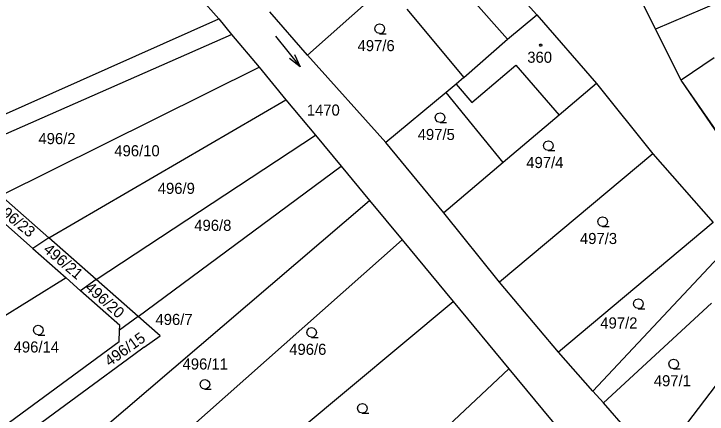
# Model space of a CAD drawing. Extents: x -580630 to -576196, y -1189024 to -1183567.
# Drawn here: x -578939.4 to -578833.2, y -1185583.4 to -1185522.1 of the extents above; entities that cross this region are included whole.
import ezdxf

# ---------------------------------------------------------------- set-up
doc = ezdxf.new("R2010")
doc.units = 0
for name, color, linetype in [('Vrstva 1', 7, 'Continuous'), ('Vrstva 18', 7, 'Continuous'), ('Vrstva 19', 7, 'Continuous'), ('Vrstva 25', 7, 'Continuous'), ('Vrstva 4', 7, 'Continuous'), ('Vrstva 6', 7, 'Continuous')]:
    doc.layers.add(name, color=color, linetype=linetype)

msp = doc.modelspace()

# ---------------------------------------------------------------- linework, layer by layer
at = {"layer": 'Vrstva 1'}
for p, q in [((-578907.99, -1185522.8), (-578943.66, -1185482.48)), ((-578859.28, -1185522.2), (-578871.83, -1185508.28)), ((-578841.07, -1185524.4), (-578847.97, -1185510.61)), ((-578882.32, -1185517.61), (-578894.42, -1185528.38)), ((-578831.47, -1185520.31), (-578841.07, -1185524.4)), ((-578879.2, -1185521.35), (-578870.45, -1185531.84)), ((-578894.42, -1185528.38), (-578900.18, -1185521.74)), ((-578863.75, -1185525.94), (-578859.28, -1185522.2)), ((-578859.28, -1185522.2), (-578850.11, -1185532.72)), ((-578967.75, -1185549.45), (-578907.99, -1185522.8)), ((-578907.99, -1185522.8), (-578906.06, -1185525.24)), ((-578837.14, -1185532.25), (-578841.07, -1185524.4)), ((-578948.33, -1185543.85), (-578906.06, -1185525.24)), ((-578906.06, -1185525.24), (-578901.83, -1185530.25)), ((-578870.45, -1185531.84), (-578863.75, -1185525.94)), ((-578882.4, -1185541.8), (-578894.42, -1185528.38)), ((-578832.1, -1185528.82), (-578837.14, -1185532.25)), ((-578941.42, -1185549.93), (-578901.83, -1185530.25)), ((-578901.83, -1185530.25), (-578897.72, -1185535.22)), ((-578870.45, -1185531.84), (-578871.65, -1185532.84)), ((-578871.65, -1185532.84), (-578873.19, -1185534.12)), ((-578850.11, -1185532.72), (-578855.85, -1185537.61)), ((-578850.11, -1185532.72), (-578841.52, -1185543.51)), ((-578827.62, -1185546.22), (-578837.14, -1185532.25)), ((-578873.19, -1185534.12), (-578882.4, -1185541.8)), ((-578864.42, -1185544.87), (-578873.19, -1185534.12)), ((-578934.04, -1185556.42), (-578897.72, -1185535.22)), ((-578897.72, -1185535.22), (-578893.21, -1185540.67)), ((-578855.85, -1185537.61), (-578864.42, -1185544.87)), ((-578926.77, -1185562.81), (-578893.21, -1185540.67)), ((-578893.21, -1185540.67), (-578889.27, -1185545.43)), ((-578873.51, -1185552.56), (-578882.4, -1185541.8)), ((-578841.52, -1185543.51), (-578864.99, -1185563.18)), ((-578841.52, -1185543.51), (-578832.24, -1185554.04)), ((-578864.42, -1185544.87), (-578873.51, -1185552.56)), ((-578920.34, -1185568.47), (-578889.27, -1185545.43)), ((-578889.27, -1185545.43), (-578884.92, -1185550.68)), ((-578934.04, -1185556.42), (-578941.42, -1185549.93)), ((-578940.13, -1185597.91), (-578884.92, -1185550.68)), ((-578884.92, -1185550.68), (-578879.91, -1185556.73)), ((-578864.99, -1185563.18), (-578873.51, -1185552.56)), ((-578941.15, -1185553.89), (-578936.48, -1185558.04)), ((-578832.24, -1185554.04), (-578855.96, -1185573.95)), ((-578926.77, -1185562.81), (-578934.04, -1185556.42)), ((-578913.53, -1185586.53), (-578879.91, -1185556.73)), ((-578879.91, -1185556.73), (-578872.1, -1185566.16)), ((-578850.68, -1185579.93), (-578829.33, -1185557.09)), ((-578936.48, -1185558.04), (-578931.41, -1185562.54)), ((-578931.41, -1185562.54), (-578947.86, -1185572.75)), ((-578929.2, -1185564.5), (-578931.41, -1185562.54)), ((-578920.34, -1185568.47), (-578926.77, -1185562.81)), ((-578855.96, -1185573.95), (-578864.99, -1185563.18)), ((-578923.17, -1185569.86), (-578929.2, -1185564.5)), ((-578906.51, -1185594.87), (-578872.1, -1185566.16)), ((-578872.1, -1185566.16), (-578863.57, -1185576.49)), ((-578849.08, -1185581.71), (-578832.49, -1185566.44)), ((-578917.01, -1185571.4), (-578920.34, -1185568.47)), ((-578923.2, -1185570.54), (-578923.17, -1185569.86)), ((-578923.28, -1185572.36), (-578923.2, -1185570.54)), ((-578919.43, -1185573.17), (-578917.01, -1185571.4)), ((-578923.28, -1185572.36), (-578947.96, -1185590.41)), ((-578919.43, -1185573.17), (-578921.04, -1185574.36)), ((-578921.04, -1185574.36), (-578945.73, -1185592.48)), ((-578850.68, -1185579.93), (-578855.96, -1185573.95)), ((-578890.97, -1185602.12), (-578863.57, -1185576.49)), ((-578863.57, -1185576.49), (-578853.65, -1185588.46)), ((-578830.97, -1185577.88), (-578840.93, -1185590.91)), ((-578849.08, -1185581.71), (-578850.68, -1185579.93)), ((-578840.93, -1185590.91), (-578849.08, -1185581.71))]:
    msp.add_line(p, q, dxfattribs=at)
at = {"layer": 'Vrstva 25'}
msp.add_line((-578899.313, -1185525.495), (-578895.547, -1185530.165), dxfattribs=at)
for points in [[(-578883.35, -1185525.08), (-578883.73, -1185524.98), (-578884, -1185524.71), (-578884.1, -1185524.34), (-578884, -1185523.97), (-578883.73, -1185523.7), (-578883.36, -1185523.6), (-578882.99, -1185523.7), (-578882.72, -1185523.97), (-578882.62, -1185524.35), (-578882.72, -1185524.73), (-578882.99, -1185525), (-578883.37, -1185525.1), (-578882.37, -1185525.1)], [(-578896.413, -1185528.295), (-578895.547, -1185530.165), (-578897.192, -1185528.922)], [(-578874.09, -1185538.7), (-578874.47, -1185538.6), (-578874.74, -1185538.33), (-578874.84, -1185537.96), (-578874.74, -1185537.59), (-578874.47, -1185537.32), (-578874.1, -1185537.22), (-578873.73, -1185537.32), (-578873.46, -1185537.59), (-578873.36, -1185537.97), (-578873.46, -1185538.35), (-578873.73, -1185538.62), (-578874.11, -1185538.72), (-578873.11, -1185538.72)], [(-578857.5, -1185543), (-578857.88, -1185542.9), (-578858.15, -1185542.63), (-578858.25, -1185542.26), (-578858.15, -1185541.89), (-578857.88, -1185541.62), (-578857.51, -1185541.52), (-578857.14, -1185541.62), (-578856.87, -1185541.89), (-578856.77, -1185542.27), (-578856.87, -1185542.65), (-578857.14, -1185542.92), (-578857.52, -1185543.02), (-578856.52, -1185543.02)], [(-578849.19, -1185554.65), (-578849.57, -1185554.55), (-578849.84, -1185554.28), (-578849.94, -1185553.91), (-578849.84, -1185553.54), (-578849.57, -1185553.27), (-578849.2, -1185553.17), (-578848.83, -1185553.27), (-578848.56, -1185553.54), (-578848.46, -1185553.92), (-578848.56, -1185554.3), (-578848.83, -1185554.57), (-578849.21, -1185554.67), (-578848.21, -1185554.67)], [(-578843.71, -1185567.24), (-578844.09, -1185567.14), (-578844.36, -1185566.87), (-578844.46, -1185566.5), (-578844.36, -1185566.13), (-578844.09, -1185565.86), (-578843.72, -1185565.76), (-578843.35, -1185565.86), (-578843.08, -1185566.13), (-578842.98, -1185566.51), (-578843.08, -1185566.89), (-578843.35, -1185567.16), (-578843.73, -1185567.26), (-578842.73, -1185567.26)], [(-578935.66, -1185571.28), (-578936.04, -1185571.18), (-578936.31, -1185570.91), (-578936.41, -1185570.54), (-578936.31, -1185570.17), (-578936.04, -1185569.9), (-578935.67, -1185569.8), (-578935.3, -1185569.9), (-578935.03, -1185570.17), (-578934.93, -1185570.55), (-578935.03, -1185570.93), (-578935.3, -1185571.2), (-578935.68, -1185571.3), (-578934.68, -1185571.3)], [(-578893.78, -1185571.64), (-578894.16, -1185571.54), (-578894.43, -1185571.27), (-578894.53, -1185570.9), (-578894.43, -1185570.53), (-578894.16, -1185570.26), (-578893.79, -1185570.16), (-578893.42, -1185570.26), (-578893.15, -1185570.53), (-578893.05, -1185570.91), (-578893.15, -1185571.29), (-578893.42, -1185571.56), (-578893.8, -1185571.66), (-578892.8, -1185571.66)], [(-578838.31, -1185576.46), (-578838.69, -1185576.36), (-578838.96, -1185576.09), (-578839.06, -1185575.72), (-578838.96, -1185575.35), (-578838.69, -1185575.08), (-578838.32, -1185574.98), (-578837.95, -1185575.08), (-578837.68, -1185575.35), (-578837.58, -1185575.73), (-578837.68, -1185576.11), (-578837.95, -1185576.38), (-578838.33, -1185576.48), (-578837.33, -1185576.48)], [(-578910.13, -1185579.59), (-578910.51, -1185579.49), (-578910.78, -1185579.22), (-578910.88, -1185578.85), (-578910.78, -1185578.48), (-578910.51, -1185578.21), (-578910.14, -1185578.11), (-578909.77, -1185578.21), (-578909.5, -1185578.48), (-578909.4, -1185578.86), (-578909.5, -1185579.24), (-578909.77, -1185579.51), (-578910.15, -1185579.61), (-578909.15, -1185579.61)], [(-578886, -1185583.26), (-578886.38, -1185583.16), (-578886.65, -1185582.89), (-578886.75, -1185582.52), (-578886.65, -1185582.15), (-578886.38, -1185581.88), (-578886.01, -1185581.78), (-578885.64, -1185581.88), (-578885.37, -1185582.15), (-578885.27, -1185582.53), (-578885.37, -1185582.91), (-578885.64, -1185583.18), (-578886.02, -1185583.28), (-578885.02, -1185583.28)]]:
    msp.add_lwpolyline(points, dxfattribs=at)
msp.add_lwpolyline([(-578858.58, -1185526.71), (-578858.49, -1185526.86), (-578858.58, -1185527.01), (-578858.76, -1185527.01), (-578858.85, -1185526.86), (-578858.76, -1185526.71)], close=True, dxfattribs=at)
at = {"layer": 'Vrstva 4'}
for p, q in [((-578872.77, -1185515.75), (-578863.75, -1185525.94)), ((-578869.21, -1185535.66), (-578862.49, -1185529.94)), ((-578862.49, -1185529.94), (-578855.85, -1185537.61)), ((-578871.65, -1185532.84), (-578869.21, -1185535.66)), ((-578828.5, -1185544.73), (-578837.14, -1185532.25))]:
    msp.add_line(p, q, dxfattribs=at)
at = {"layer": 'Vrstva 6'}
for p, q in [((-578934.04, -1185556.42), (-578936.48, -1185558.04)), ((-578926.77, -1185562.81), (-578929.2, -1185564.5)), ((-578920.34, -1185568.47), (-578923.2, -1185570.54))]:
    msp.add_line(p, q, dxfattribs=at)

# ---------------------------------------------------------------- texts
at = {"layer": 'Vrstva 18'}
for s, p in [('497/6', (-578886.743, -1185527.78)), ('1470', (-578894.522, -1185537.66)), ('497/5', (-578877.53, -1185541.4)), ('496/2', (-578935.637, -1185542.03)), ('496/10', (-578924.011, -1185543.9)), ('497/4', (-578860.893, -1185545.7)), ('496/9', (-578917.353, -1185549.66)), ('496/8', (-578911.763, -1185555.33)), ('497/3', (-578852.67, -1185557.35)), ('496/7', (-578917.703, -1185569.76)), ('497/2', (-578849.547, -1185570.3)), ('496/14', (-578939.434, -1185573.98)), ('496/6', (-578897.213, -1185574.34)), ('496/11', (-578913.556, -1185576.59)), ('497/1', (-578841.355, -1185579.16))]:
    msp.add_text(s, height=1.7, dxfattribs=at).set_placement(p)
for s, rotation, p in [('496/23', 321.25744, (-578942.431, -1185552.08)), ('496/21', 319.48127, (-578935.005, -1185558.4)), ('496/20', 318.44994, (-578928.62, -1185564.249)), ('496/15', 35.69527, (-578924.723, -1185576.19))]:
    msp.add_text(s, height=1.7, rotation=rotation, dxfattribs=at).set_placement(p)
at = {"layer": 'Vrstva 19'}
msp.add_text('360', height=1.7, dxfattribs=at).set_placement((-578860.738, -1185529.56))

doc.saveas('drawing.dxf')
